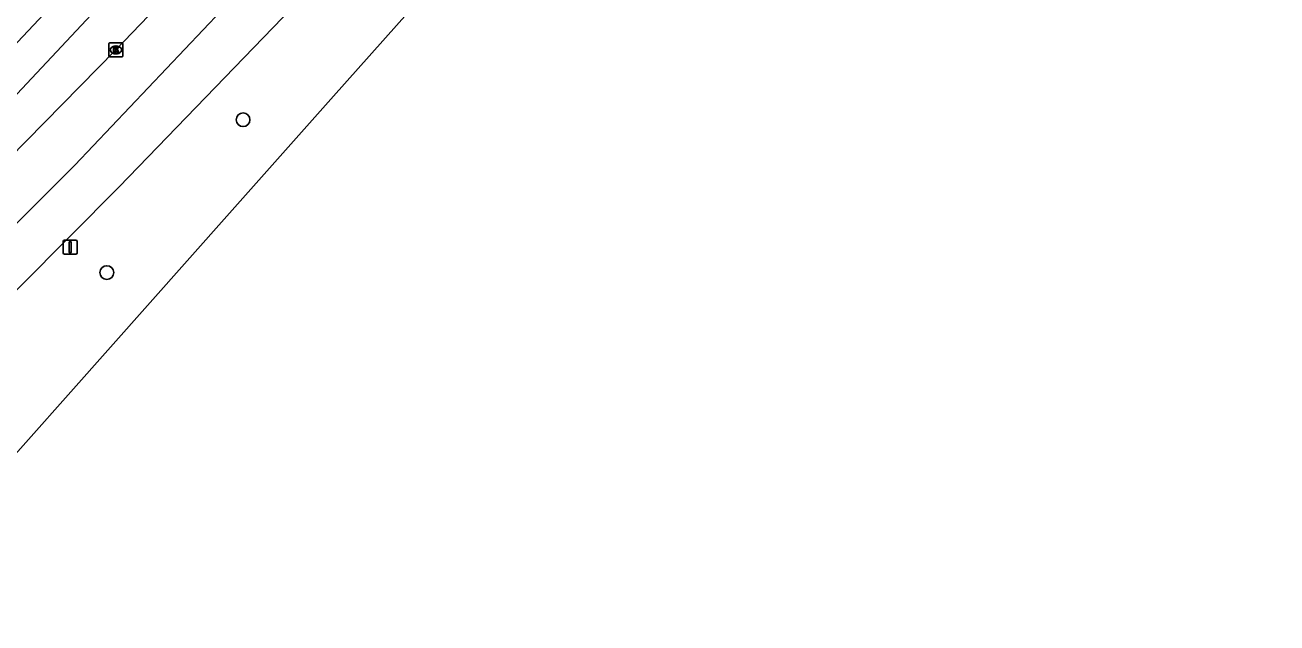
# Model space of a CAD drawing. Extents: x 159040 to 160094, y 381214 to 382518.
# Drawn here: x 159571.3 to 159660.6, y 381579 to 381621.6 of the extents above; entities that cross this region are included whole.
import ezdxf

# ---------------------------------------------------------------- set-up
doc = ezdxf.new("R2010")
doc.units = 0
for name, color, linetype in [('IMGEO_Boom', 7, 'Continuous'), ('IMGEO_Fietspad_gesloten', 7, 'Continuous'), ('IMGEO_Kolk', 7, 'Continuous'), ('IMGEO_Rijbaan_regionaal_gesloten', 7, 'Continuous'), ('IMGEO_Verkeersbordpaal', 7, 'Continuous')]:
    doc.layers.add(name, color=color, linetype=linetype)

msp = doc.modelspace()

# ---------------------------------------------------------------- linework, layer by layer
at = {"layer": 'IMGEO_Boom'}
for centre in [(159586.894, 381614.89), (159577.18, 381603.996)]:
    msp.add_circle(centre, 0.489, dxfattribs=at)
at = {"layer": 'IMGEO_Fietspad_gesloten'}
for points in [[(159544.509, 381594.138), (159551.154, 381600.241), (159553.852, 381602.863), (159558.941, 381607.909), (159565.184, 381614.452), (159576.437, 381626.443)], [(159578.883, 381625.401), (159561.917, 381607.313)]]:
    msp.add_lwpolyline(points, dxfattribs=at)
at = {"layer": 'IMGEO_Kolk'}
for p, q in [((159577.327, 381619.442), (159577.327, 381620.294)), ((159577.402, 381620.368), (159578.254, 381620.368)), ((159577.815, 381620.148), (159577.84, 381620.148)), ((159578.328, 381620.294), (159578.328, 381619.442)), ((159578.254, 381619.368), (159577.402, 381619.368)), ((159577.838, 381619.588), (159577.813, 381619.588))]:
    msp.add_line(p, q, dxfattribs=at)
for points in [[(159577.327, 381619.442), (159577.327, 381620.294)], [(159577.402, 381620.368), (159578.254, 381620.368)], [(159578.328, 381620.294), (159578.328, 381619.442)], [(159578.254, 381619.368), (159577.402, 381619.368)], [(159577.648, 381620.068), (159577.771, 381620.068), (159577.771, 381619.917), (159577.901, 381620.068), (159578.065, 381620.068), (159577.919, 381619.917), (159578.072, 381619.668), (159577.92, 381619.668), (159577.835, 381619.832), (159577.771, 381619.765), (159577.771, 381619.668), (159577.648, 381619.668), (159577.648, 381620.068)]]:
    msp.add_lwpolyline(points, dxfattribs=at)
for centre, start, end in [((159577.404, 381620.292), 91.55205, 178.44795), ((159577.404, 381620.292), 91.55205, 178.44795), ((159578.252, 381620.292), 1.55205, 88.44795), ((159578.252, 381620.292), 1.55205, 88.44795), ((159577.404, 381619.444), 181.55205, 268.44795), ((159577.404, 381619.444), 181.55205, 268.44795), ((159578.252, 381619.444), 271.55205, 358.44795), ((159578.252, 381619.444), 271.55205, 358.44795)]:
    msp.add_arc(centre, 0.0765, start, end, dxfattribs=at)
for centre, major_axis, ratio, start_param, end_param in [((159577.814, 381619.868), (-0.387, 0.002), 0.722429, 4.712389, 7.853982), ((159577.839, 381619.868), (-0.39, 0.002), 0.717154, 1.570796, 4.712389)]:
    msp.add_ellipse(centre, major_axis=major_axis, ratio=ratio, start_param=start_param, end_param=end_param, dxfattribs=at)
at = {"layer": 'IMGEO_Rijbaan_regionaal_gesloten'}
for points in [[(159550.989, 381587.747), (159574.896, 381611.663), (159586.667, 381624.085), (159600.138, 381638.3), (159630.229, 381670.866), (159648.315, 381690.343), (159678.405, 381722.986), (159710.343, 381757.399), (159745.744, 381795.892), (159750.398, 381800.912), (159785.146, 381838.389), (159826.472, 381884.273), (159839.399, 381899.421)], [(159841.852, 381897.063), (159823.914, 381875.971), (159819.971, 381871.423), (159815.888, 381866.888), (159752.856, 381798.613), (159599.558, 381632.564), (159592.645, 381625.218), (159589.007, 381621.449), (159578.07, 381610.115), (159553.466, 381585.359)], [(159791.175, 381831.318), (159757.203, 381794.546), (159670.38, 381700.568), (159617.338, 381643.288), (159599.599, 381623.605), (159593.339, 381616.569), (159585.926, 381608.237), (159560.056, 381579.137), (159559.945, 381579.013)], [(159548.557, 381590.096), (159577.828, 381619.868), (159584.212, 381626.557), (159584.336, 381626.71), (159584.722, 381627.184), (159584.829, 381627.362)]]:
    msp.add_lwpolyline(points, dxfattribs=at)
at = {"layer": 'IMGEO_Verkeersbordpaal'}
for p, q in [((159574.071, 381605.408), (159574.071, 381606.208)), ((159574.071, 381606.208), (159574.071, 381605.408)), ((159574.171, 381606.308), (159574.961, 381606.308)), ((159574.961, 381606.308), (159574.171, 381606.308)), ((159575.061, 381606.208), (159575.061, 381605.408)), ((159575.061, 381605.408), (159575.061, 381606.208)), ((159574.961, 381605.308), (159574.171, 381605.308)), ((159574.171, 381605.308), (159574.961, 381605.308))]:
    msp.add_line(p, q, dxfattribs=at)
msp.add_lwpolyline([(159574.491, 381606.183), (159574.641, 381606.183), (159574.641, 381605.433), (159574.491, 381605.433), (159574.491, 381606.183)], dxfattribs=at)
for centre, start, end in [((159574.171, 381606.208), 90, 180), ((159574.171, 381606.208), 90, 180), ((159574.961, 381606.208), 0, 90), ((159574.961, 381606.208), 360, 90), ((159574.171, 381605.408), 180, 270), ((159574.171, 381605.408), 180, 270), ((159574.961, 381605.408), 270, 0), ((159574.961, 381605.408), 270, 0)]:
    msp.add_arc(centre, 0.1, start, end, dxfattribs=at)

doc.saveas('drawing.dxf')
